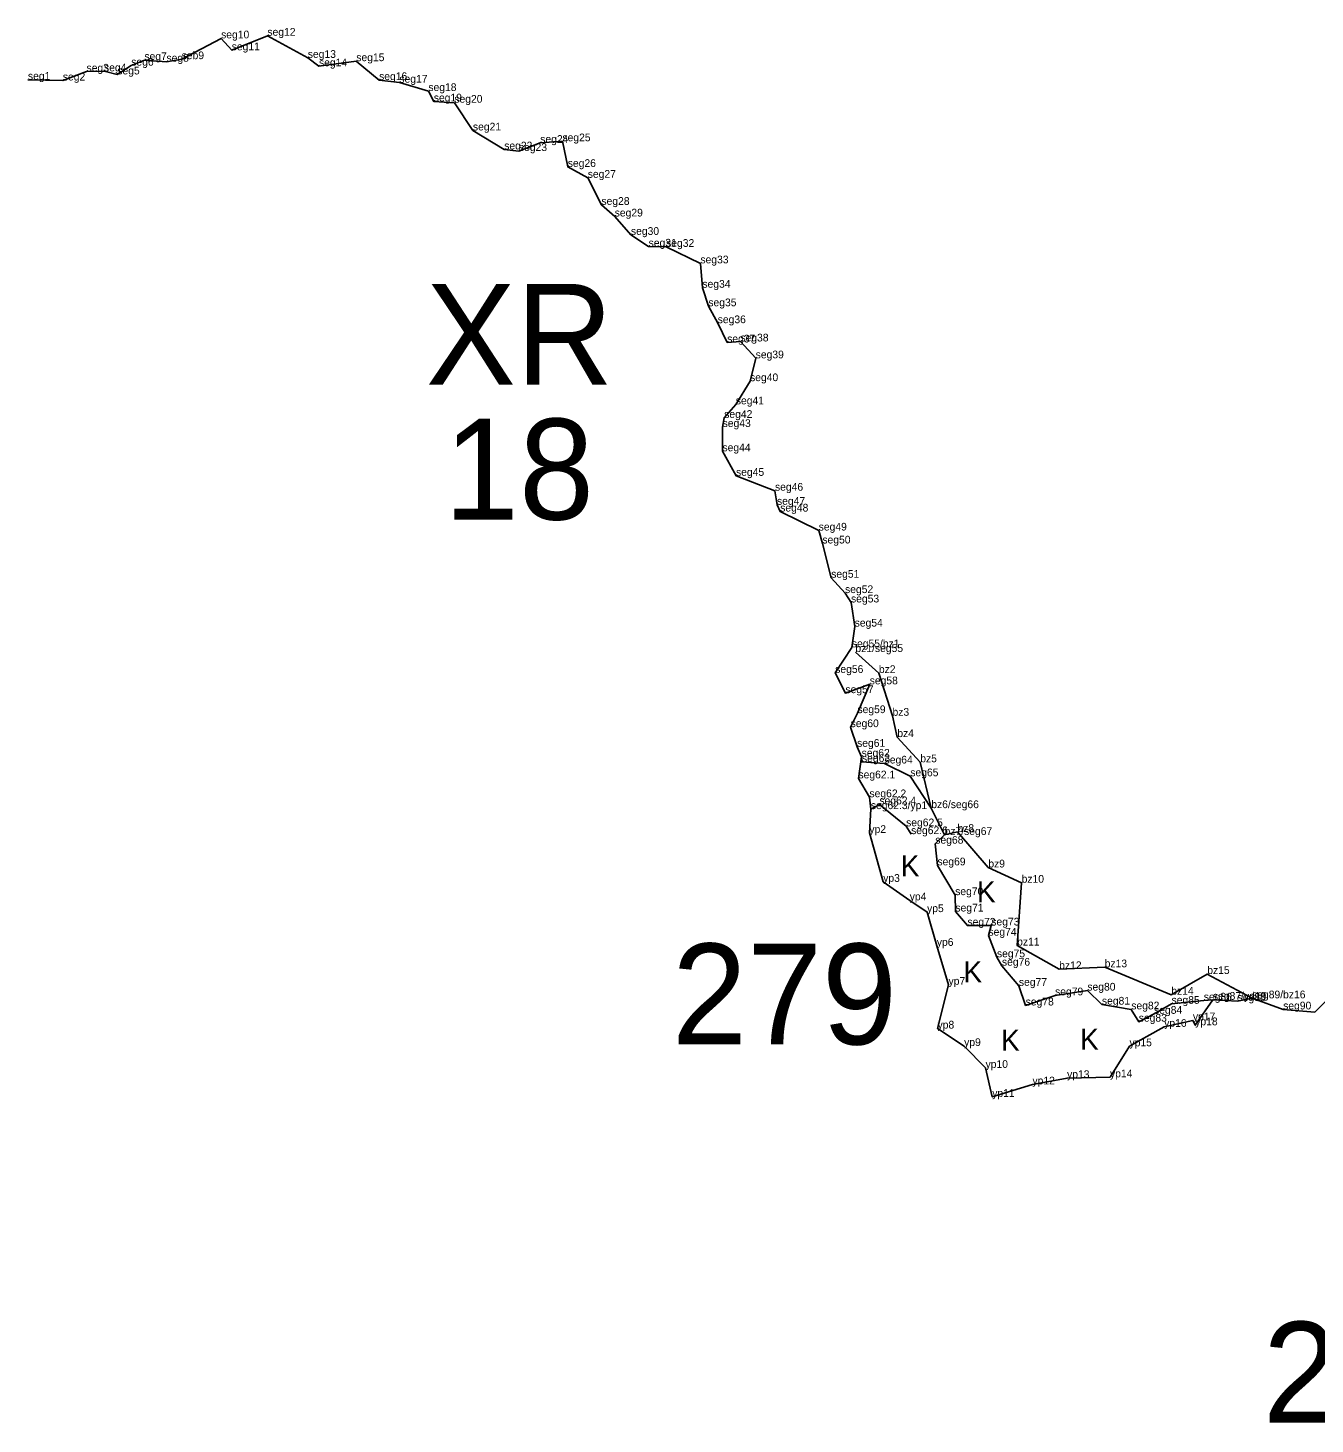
# Model space of a CAD drawing. Extents: x 2072529 to 2268796, y 436423 to 470397.
# Drawn here: x 2240745 to 2241579, y 439812 to 440717 of the extents above; entities that cross this region are included whole.
import ezdxf

# ---------------------------------------------------------------- set-up
doc = ezdxf.new("R2010")
doc.units = 0
for name, color, linetype in [('Default', 7, 'Continuous'), ('Exist Environmental Wetland Boundary', 7, 'Continuous'), ('Exist Environmental Wetland Boundary Cogo Comment', 7, 'Continuous'), ('Exist Environmental Wetland Boundary Cogo Point CELL', 7, 'Continuous'), ('Exist Hydro Jurisdictional Stream or Body of Water NEU Mitigable', 7, 'Continuous'), ('Exist Hydro Jurisdictional Stream or Body of Water NEU Mitigable Cogo Comment', 7, 'Continuous'), ('Exist Hydro Swamp or Marsh', 7, 'Continuous')]:
    doc.layers.add(name, color=color, linetype=linetype)

msp = doc.modelspace()

# ---------------------------------------------------------------- linework, layer by layer
at = {"layer": 'Exist Environmental Wetland Boundary'}
for points in [[(2241281.51, 440312.72), (2241296.71, 440299.1), (2241305.55, 440271.4), (2241308.65, 440257.59), (2241323.52, 440241.26), (2241330.65, 440211.53)], [(2241513.12, 440087.33), (2241501.66, 440070.84), (2241500.12, 440074), (2241481.53, 440069.8), (2241459.06, 440057.21), (2241446.44, 440037.09), (2241418.63, 440036.6), (2241396.19, 440032.47), (2241370.15, 440024.41), (2241365.82, 440043.17), (2241351.94, 440057.37), (2241334.73, 440068.7), (2241341.85, 440097.04), (2241334.25, 440122.27), (2241327.93, 440144.15), (2241316.69, 440151.78), (2241299.52, 440163.78), (2241290.57, 440195.44), (2241291.52, 440210.9)], [(2241339.26, 440194.15), (2241347.6, 440196.12), (2241367.6, 440173.08), (2241389.18, 440163.21), (2241386.29, 440122.5), (2241413.51, 440107.19), (2241442.98, 440108.39), (2241486.13, 440090.61), (2241509.42, 440104.04), (2241538.49, 440088.28)]]:
    msp.add_lwpolyline(points, dxfattribs=at)
at = {"layer": 'Exist Environmental Wetland Boundary Cogo Point CELL'}
for p, q in [((2240900.59, 440712.1), (2240900.59, 440712.1)), ((2240870.61, 440710.41), (2240870.61, 440710.41)), ((2240877.46, 440702.68), (2240877.46, 440702.68)), ((2240812.4, 440692.72), (2240812.4, 440692.72)), ((2240820.91, 440696.34), (2240820.91, 440696.34)), ((2240835.21, 440695.28), (2240835.21, 440695.28)), ((2240845.05, 440696.92), (2240845.05, 440696.92)), ((2240926.76, 440697.76), (2240926.76, 440697.76)), ((2240958.18, 440695.63), (2240958.18, 440695.63)), ((2240745.46, 440683.58), (2240745.46, 440683.58)), ((2240783.43, 440688.86), (2240783.43, 440688.86)), ((2240794.77, 440689.05), (2240794.77, 440689.05)), ((2240803.35, 440687.04), (2240803.35, 440687.04)), ((2240934.01, 440692.29), (2240934.01, 440692.29)), ((2240768.08, 440683.09), (2240768.08, 440683.09)), ((2240972.96, 440683.39), (2240972.96, 440683.39)), ((2240986.1, 440681.7), (2240986.1, 440681.7)), ((2241004.88, 440676.28), (2241004.88, 440676.28)), ((2241008.39, 440669.53), (2241008.39, 440669.53)), ((2241021.69, 440668.7), (2241021.69, 440668.7)), ((2241033.73, 440650.71), (2241033.73, 440650.71)), ((2241054, 440638.41), (2241054, 440638.41)), ((2241077.34, 440642.67), (2241077.34, 440642.67)), ((2241091.72, 440643.72), (2241091.72, 440643.72)), ((2241063.51, 440637.41), (2241063.51, 440637.41)), ((2241095.19, 440627.08), (2241095.19, 440627.08)), ((2241108.12, 440620.04), (2241108.12, 440620.04)), ((2241116.98, 440602.51), (2241116.98, 440602.51)), ((2241125.58, 440594.97), (2241125.58, 440594.97)), ((2241136.1, 440583.04), (2241136.1, 440583.04)), ((2241147.55, 440575.46), (2241147.55, 440575.46)), ((2241158.87, 440575.28), (2241158.87, 440575.28)), ((2241181.1, 440564.6), (2241181.1, 440564.6)), ((2241182.39, 440548.78), (2241182.39, 440548.78)), ((2241186.24, 440536.8), (2241186.24, 440536.8)), ((2241192.31, 440525.82), (2241192.31, 440525.82)), ((2241198.43, 440513.33), (2241198.43, 440513.33)), ((2241207.02, 440513.98), (2241207.02, 440513.98)), ((2241216.9, 440503.05), (2241216.9, 440503.05)), ((2241213.27, 440488.25), (2241213.27, 440488.25)), ((2241204.04, 440473.22), (2241204.04, 440473.22)), ((2241195.49, 440458.54), (2241195.49, 440458.54)), ((2241196.53, 440464.43), (2241196.53, 440464.43)), ((2241195.39, 440442.82), (2241195.39, 440442.82)), ((2241204.17, 440426.87), (2241204.17, 440426.87)), ((2241229.41, 440417.26), (2241229.41, 440417.26)), ((2241230.72, 440408.11), (2241230.72, 440408.11)), ((2241232.79, 440403.75), (2241232.79, 440403.75)), ((2241257.72, 440391.43), (2241257.72, 440391.43)), ((2241260.12, 440383.05), (2241260.12, 440383.05)), ((2241265.82, 440360.85), (2241265.82, 440360.85)), ((2241274.8, 440350.9), (2241274.8, 440350.9)), ((2241278.67, 440344.84), (2241278.67, 440344.84)), ((2241281.02, 440329.2), (2241281.02, 440329.2)), ((2241279.21, 440315.74), (2241279.21, 440315.74)), ((2241281.51, 440312.72), (2241281.51, 440312.72)), ((2241268.43, 440299.17), (2241268.43, 440299.17)), ((2241296.71, 440299.1), (2241296.71, 440299.1)), ((2241275.06, 440286.05), (2241275.06, 440286.05)), ((2241290.77, 440291.78), (2241290.77, 440291.78)), ((2241282.83, 440273.11), (2241282.83, 440273.11)), ((2241305.55, 440271.4), (2241305.55, 440271.4)), ((2241278.42, 440264.03), (2241278.42, 440264.03)), ((2241282.59, 440251.27), (2241282.59, 440251.27)), ((2241308.65, 440257.59), (2241308.65, 440257.59)), ((2241285.54, 440244.89), (2241285.54, 440244.89)), ((2241285.76, 440241.46), (2241285.76, 440241.46)), ((2241300.42, 440240.47), (2241300.42, 440240.47)), ((2241323.52, 440241.26), (2241323.52, 440241.26)), ((2241317.07, 440232.2), (2241317.07, 440232.2)), ((2241283.48, 440230.81), (2241283.48, 440230.81)), ((2241290.61, 440218.6), (2241290.61, 440218.6)), ((2241297.04, 440213.96), (2241297.04, 440213.96)), ((2241291.52, 440210.9), (2241291.52, 440210.9)), ((2241330.65, 440211.53), (2241330.65, 440211.53)), ((2241330.65, 440211.53), (2241330.65, 440211.53)), ((2241290.57, 440195.44), (2241290.57, 440195.44)), ((2241314.36, 440199.77), (2241314.36, 440199.77)), ((2241347.6, 440196.12), (2241347.6, 440196.12)), ((2241317.58, 440194.69), (2241317.58, 440194.69)), ((2241333.25, 440188.5), (2241333.25, 440188.5)), ((2241339.26, 440194.15), (2241339.26, 440194.15)), ((2241339.26, 440194.15), (2241339.26, 440194.15)), ((2241334.64, 440174.46), (2241334.64, 440174.46)), ((2241367.6, 440173.08), (2241367.6, 440173.08)), ((2241299.52, 440163.78), (2241299.52, 440163.78)), ((2241389.18, 440163.21), (2241389.18, 440163.21)), ((2241316.69, 440151.78), (2241316.69, 440151.78)), ((2241346.14, 440155.15), (2241346.14, 440155.15)), ((2241327.93, 440144.15), (2241327.93, 440144.15)), ((2241346.29, 440144.54), (2241346.29, 440144.54)), ((2241354.1, 440135.38), (2241354.1, 440135.38)), ((2241369.55, 440135.48), (2241369.55, 440135.48)), ((2241367.69, 440128.9), (2241367.69, 440128.9)), ((2241334.25, 440122.27), (2241334.25, 440122.27)), ((2241373.19, 440114.85), (2241373.19, 440114.85)), ((2241386.29, 440122.5), (2241386.29, 440122.5)), ((2241376.42, 440109.43), (2241376.42, 440109.43)), ((2241413.51, 440107.19), (2241413.51, 440107.19)), ((2241442.98, 440108.39), (2241442.98, 440108.39)), ((2241341.85, 440097.04), (2241341.85, 440097.04)), ((2241387.41, 440096.36), (2241387.41, 440096.36)), ((2241509.42, 440104.04), (2241509.42, 440104.04)), ((2241410.86, 440090.21), (2241410.86, 440090.21)), ((2241431.76, 440093.29), (2241431.76, 440093.29)), ((2241486.13, 440090.61), (2241486.13, 440090.61)), ((2241507.18, 440086.84), (2241507.18, 440086.84)), ((2241513.12, 440087.33), (2241513.12, 440087.33)), ((2241513.12, 440087.33), (2241513.12, 440087.33)), ((2241529.06, 440086.49), (2241529.06, 440086.49)), ((2241538.49, 440088.28), (2241538.49, 440088.28)), ((2241538.49, 440088.28), (2241538.49, 440088.28)), ((2241391.79, 440083.64), (2241391.79, 440083.64)), ((2241441.19, 440084.2), (2241441.19, 440084.2)), ((2241460.21, 440081.1), (2241460.21, 440081.1)), ((2241474.98, 440078.25), (2241474.98, 440078.25)), ((2241486.3, 440084.74), (2241486.3, 440084.74)), ((2241558.6, 440081.08), (2241558.6, 440081.08)), ((2241579.17, 440079.38), (2241579.17, 440079.38)), ((2241334.73, 440068.7), (2241334.73, 440068.7)), ((2241465.06, 440073.15), (2241465.06, 440073.15)), ((2241481.53, 440069.8), (2241481.53, 440069.8)), ((2241500.12, 440074), (2241500.12, 440074)), ((2241501.66, 440070.84), (2241501.66, 440070.84)), ((2241351.94, 440057.37), (2241351.94, 440057.37)), ((2241459.06, 440057.21), (2241459.06, 440057.21)), ((2241365.82, 440043.17), (2241365.82, 440043.17)), ((2241396.19, 440032.47), (2241396.19, 440032.47)), ((2241418.63, 440036.6), (2241418.63, 440036.6)), ((2241446.44, 440037.09), (2241446.44, 440037.09)), ((2241370.15, 440024.41), (2241370.15, 440024.41))]:
    msp.add_line(p, q, dxfattribs=at)
at = {"layer": 'Exist Hydro Jurisdictional Stream or Body of Water NEU Mitigable'}
for points in [[(2240745.46, 440683.58), (2240768.08, 440683.09), (2240783.43, 440688.86), (2240794.77, 440689.05), (2240803.35, 440687.04), (2240812.4, 440692.72), (2240820.91, 440696.34), (2240835.21, 440695.28), (2240845.05, 440696.92), (2240870.61, 440710.41), (2240877.46, 440702.68), (2240900.59, 440712.1), (2240926.76, 440697.76), (2240934.01, 440692.29), (2240958.18, 440695.63), (2240972.96, 440683.39), (2240986.1, 440681.7), (2241004.88, 440676.28), (2241008.39, 440669.53), (2241021.69, 440668.7)], [(2241021.69, 440668.7), (2241033.73, 440650.71), (2241054, 440638.41), (2241063.51, 440637.41), (2241077.34, 440642.67), (2241091.72, 440643.72), (2241095.19, 440627.08), (2241108.12, 440620.04), (2241116.98, 440602.51), (2241125.58, 440594.97), (2241136.1, 440583.04), (2241147.55, 440575.46), (2241158.87, 440575.28), (2241181.1, 440564.6), (2241182.39, 440548.78), (2241186.24, 440536.8), (2241192.31, 440525.82), (2241198.43, 440513.33), (2241207.02, 440513.98), (2241216.9, 440503.05), (2241213.27, 440488.25), (2241204.04, 440473.22), (2241196.53, 440464.43), (2241195.49, 440458.54), (2241195.39, 440442.82), (2241204.17, 440426.87), (2241229.41, 440417.26), (2241230.72, 440408.11), (2241232.79, 440403.75), (2241257.72, 440391.43), (2241260.12, 440383.05), (2241265.82, 440360.85), (2241274.8, 440350.9), (2241278.67, 440344.84), (2241281.02, 440329.2), (2241279.21, 440315.74), (2241268.43, 440299.17), (2241275.06, 440286.05), (2241290.77, 440291.78), (2241282.83, 440273.11), (2241278.42, 440264.03), (2241282.59, 440251.27), (2241285.54, 440244.89), (2241285.76, 440241.46)], [(2241285.54, 440244.89), (2241283.48, 440230.81), (2241290.61, 440218.6), (2241291.52, 440210.9), (2241297.04, 440213.96), (2241314.36, 440199.77), (2241317.58, 440194.69)], [(2241285.76, 440241.46), (2241300.42, 440240.47), (2241317.07, 440232.2), (2241330.65, 440211.53), (2241339.26, 440194.15), (2241333.25, 440188.5), (2241334.64, 440174.46), (2241346.14, 440155.15), (2241346.29, 440144.54), (2241354.1, 440135.38), (2241369.55, 440135.48), (2241367.69, 440128.9), (2241373.19, 440114.85), (2241376.42, 440109.43), (2241387.41, 440096.36), (2241391.79, 440083.64), (2241410.86, 440090.21), (2241431.76, 440093.29), (2241441.19, 440084.2), (2241460.21, 440081.1), (2241465.06, 440073.15), (2241474.98, 440078.25), (2241486.3, 440084.74), (2241507.18, 440086.84), (2241513.12, 440087.33), (2241529.06, 440086.49), (2241538.49, 440088.28), (2241558.6, 440081.08), (2241579.17, 440079.38), (2241588.56, 440088.74)]]:
    msp.add_lwpolyline(points, dxfattribs=at)

# ---------------------------------------------------------------- texts
at = {"layer": 'Default'}
for s, p in [('XR', (2241003.21, 440485.96)), ('18', (2241015, 440398.56)), ('279', (2241162.66, 440058.41)), ('281', (2241545.45, 439813.28))]:
    msp.add_text(s, height=65.34, dxfattribs=at).set_placement(p)
at = {"layer": 'Exist Environmental Wetland Boundary Cogo Comment'}
for s, p in [('bz1/seg55', (2241281.51, 440312.72)), ('bz2', (2241296.71, 440299.1)), ('bz3', (2241305.55, 440271.4)), ('bz4', (2241308.65, 440257.59)), ('bz5', (2241323.52, 440241.26)), ('bz6/seg66', (2241330.65, 440211.53)), ('yp2', (2241290.57, 440195.44)), ('bz8', (2241347.6, 440196.12)), ('bz9', (2241367.6, 440173.08)), ('yp3', (2241299.52, 440163.78)), ('bz10', (2241389.18, 440163.21)), ('yp4', (2241316.69, 440151.78)), ('yp5', (2241327.93, 440144.15)), ('yp6', (2241334.25, 440122.27)), ('bz11', (2241386.29, 440122.5)), ('bz13', (2241442.98, 440108.39)), ('bz12', (2241413.51, 440107.19)), ('bz15', (2241509.42, 440104.04)), ('yp7', (2241341.85, 440097.04)), ('bz14', (2241486.13, 440090.61)), ('yp17', (2241500.12, 440074)), ('yp8', (2241334.73, 440068.7)), ('yp16', (2241481.53, 440069.8)), ('yp18', (2241501.66, 440070.84)), ('yp9', (2241351.94, 440057.37)), ('yp15', (2241459.06, 440057.21)), ('yp10', (2241365.82, 440043.17)), ('yp13', (2241418.63, 440036.6)), ('yp14', (2241446.44, 440037.09)), ('yp12', (2241396.19, 440032.47)), ('yp11', (2241370.15, 440024.41))]:
    msp.add_text(s, height=5, dxfattribs=at).set_placement(p)
at = {"layer": 'Exist Hydro Jurisdictional Stream or Body of Water NEU Mitigable Cogo Comment'}
for s, p in [('seg10', (2240870.61, 440710.41)), ('seg12', (2240900.59, 440712.1)), ('seb9', (2240845.05, 440696.92)), ('seg11', (2240877.46, 440702.68)), ('seg13', (2240926.76, 440697.76)), ('seg3', (2240783.43, 440688.86)), ('seg4', (2240794.77, 440689.05)), ('seg6', (2240812.4, 440692.72)), ('seg7', (2240820.91, 440696.34)), ('seg8', (2240835.21, 440695.28)), ('seg14', (2240934.01, 440692.29)), ('seg15', (2240958.18, 440695.63)), ('seg1', (2240745.46, 440683.58)), ('seg2', (2240768.08, 440683.09)), ('seg5', (2240803.35, 440687.04)), ('seg16', (2240972.96, 440683.39)), ('seg17', (2240986.1, 440681.7)), ('seg18', (2241004.88, 440676.28)), ('seg19', (2241008.39, 440669.53)), ('seg20', (2241021.69, 440668.7)), ('seg21', (2241033.73, 440650.71)), ('seg24', (2241077.34, 440642.67)), ('seg25', (2241091.72, 440643.72)), ('seg22', (2241054, 440638.41)), ('seg23', (2241063.51, 440637.41)), ('seg26', (2241095.19, 440627.08)), ('seg27', (2241108.12, 440620.04)), ('seg28', (2241116.98, 440602.51)), ('seg29', (2241125.58, 440594.97)), ('seg30', (2241136.1, 440583.04)), ('seg31', (2241147.55, 440575.46)), ('seg32', (2241158.87, 440575.28)), ('seg33', (2241181.1, 440564.6)), ('seg34', (2241182.39, 440548.78)), ('seg35', (2241186.24, 440536.8)), ('seg36', (2241192.31, 440525.82)), ('seg37', (2241198.43, 440513.33)), ('seg38', (2241207.02, 440513.98)), ('seg39', (2241216.9, 440503.05)), ('seg40', (2241213.27, 440488.25)), ('seg41', (2241204.04, 440473.22)), ('seg42', (2241196.53, 440464.43)), ('seg43', (2241195.49, 440458.54)), ('seg44', (2241195.39, 440442.82)), ('seg45', (2241204.17, 440426.87)), ('seg46', (2241229.41, 440417.26)), ('seg47', (2241230.72, 440408.11)), ('seg48', (2241232.79, 440403.75)), ('seg49', (2241257.72, 440391.43)), ('seg50', (2241260.12, 440383.05)), ('seg51', (2241265.82, 440360.85)), ('seg52', (2241274.8, 440350.9)), ('seg53', (2241278.67, 440344.84)), ('seg54', (2241281.02, 440329.2)), ('seg55/bz1', (2241279.21, 440315.74)), ('seg56', (2241268.43, 440299.17)), ('seg58', (2241290.77, 440291.78)), ('seg57', (2241275.06, 440286.05)), ('seg59', (2241282.83, 440273.11)), ('seg60', (2241278.42, 440264.03)), ('seg61', (2241282.59, 440251.27)), ('seg62', (2241285.54, 440244.89)), ('seg63', (2241285.76, 440241.46)), ('seg64', (2241300.42, 440240.47)), ('seg62.1', (2241283.48, 440230.81)), ('seg65', (2241317.07, 440232.2)), ('seg62.2', (2241290.61, 440218.6)), ('seg62.3/yp1', (2241291.52, 440210.9)), ('seg62.4', (2241297.04, 440213.96)), ('seg62.5', (2241314.36, 440199.77)), ('seg62.6', (2241317.58, 440194.69)), ('bz7/seg67', (2241339.26, 440194.15)), ('seg68', (2241333.25, 440188.5)), ('seg69', (2241334.64, 440174.46)), ('seg70', (2241346.14, 440155.15)), ('seg71', (2241346.29, 440144.54)), ('seg72', (2241354.1, 440135.38)), ('seg74', (2241367.69, 440128.9)), ('seg73', (2241369.55, 440135.48)), ('seg75', (2241373.19, 440114.85)), ('seg76', (2241376.42, 440109.43)), ('seg77', (2241387.41, 440096.36)), ('seg80', (2241431.76, 440093.29)), ('seg78', (2241391.79, 440083.64)), ('seg79', (2241410.86, 440090.21)), ('seg81', (2241441.19, 440084.2)), ('seg85', (2241486.3, 440084.74)), ('seg86', (2241507.18, 440086.84)), ('seg87/yd19', (2241513.12, 440087.33)), ('seg88', (2241529.06, 440086.49)), ('seg89/bz16', (2241538.49, 440088.28)), ('seg82', (2241460.21, 440081.1)), ('seg83', (2241465.06, 440073.15)), ('seg84', (2241474.98, 440078.25)), ('seg90', (2241558.6, 440081.08))]:
    msp.add_text(s, height=5, dxfattribs=at).set_placement(p)
at = {"layer": 'Exist Hydro Swamp or Marsh'}
for p in [(2241310.82, 440167.4), (2241360.18, 440150.53), (2241351.43, 440098.67), (2241427.03, 440054.94), (2241375.8, 440054.31)]:
    msp.add_text('K', height=13.6, dxfattribs=at).set_placement(p)

doc.saveas('drawing.dxf')
